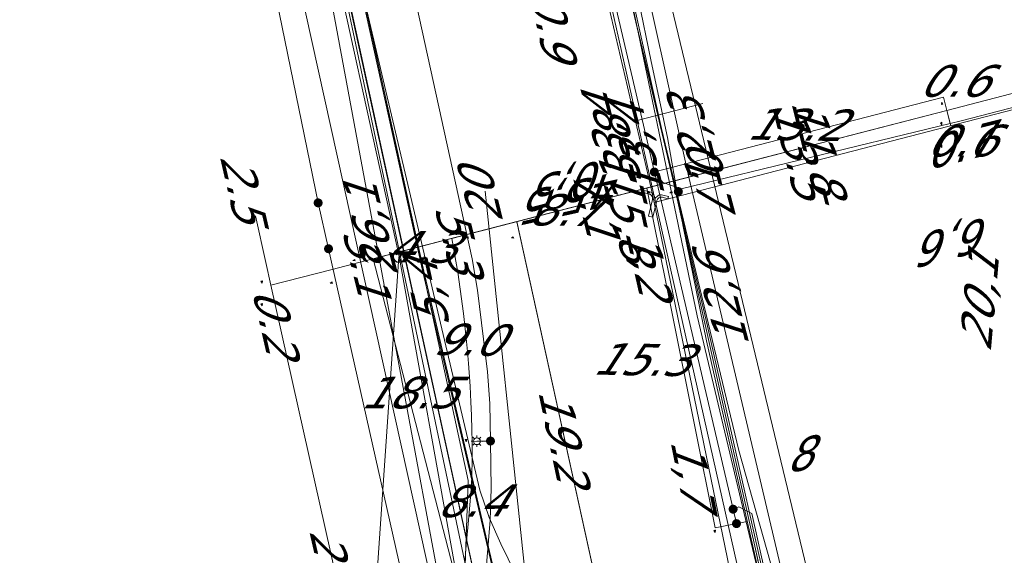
# Model space of a CAD drawing. Header units: metres. Extents: x 124576 to 133557, y 395865 to 402386.
# Tile 291 of 447: x 128449 to 128493, y 402197 to 402221. Entities that reach past the tile are written whole.
import ezdxf
from ezdxf.enums import TextEntityAlignment as Align

# ---------------------------------------------------------------- set-up
doc = ezdxf.new("R2010")
doc.units = ezdxf.units.M
doc.header["$MEASUREMENT"] = 0
for name, color, linetype, lineweight, true_color in [('LG_Datatransport_Eurofiber_Nederland_BV', 3, 'Continuous', 13, 0x00ff00), ('LG_Datatransport_KPN_BV', 3, 'Continuous', 13, 0x00ff00), ('LG_Datatransport_Tele2_Nederland_BV', 3, 'Continuous', 13, 0x00ff00), ('LG_Datatransport_Ziggo_BV', 3, 'Continuous', 13, 0x00ff00), ('LG_Gas_Lage_Druk_Enexis_Netbeheer_BV', 7, 'Continuous', 13, 0xffdc7d), ('LG_Gas_Lage_Druk_P_Enexis_Netbeheer_BV', 7, 'Continuous', 13, 0xffdc7d), ('LG_Laag_Spanning_Enexis_Netbeheer_BV', 7, 'Continuous', 13, 0x960000), ('LG_Midden_Spanning_Enexis_Netbeheer_BV', 7, 'Continuous', 13, 0xd20000), ('LG_Riool_Onder_Druk_Gemeente_Loon_op_Zand', 7, 'Continuous', 13, 0x800080), ('LG_Riool_Onder_Druk_New_Water_Business_Tilburg_BV', 5, 'Continuous', 13, 0x0000ff), ('LG_unet-4_Brabant_Water', 5, 'Continuous', 13, 0x0000ff)]:
    doc.layers.add(name, color=color, linetype=linetype, lineweight=lineweight, true_color=true_color)
for name, color, linetype, lineweight in [('LG_Datatransport_P_KPN_BV', 7, 'Continuous', 0), ('LG_Laag_Spanning_P_Enexis_Netbeheer_BV', 7, 'Continuous', 0), ('LG_Midden_Spanning_P_Enexis_Netbeheer_BV', 7, 'Continuous', 0), ('LG_n00003_Spitters_Electrotechniek_BV', 7, 'Continuous', 13), ('MV_Datatransport', 7, 'Continuous', 0), ('MV_Gas_Lage_Druk', 7, 'Continuous', 0), ('MV_Gas_Lage_Druk_pijl', 7, 'Continuous', 0), ('MV_Laag_Spanning', 7, 'Continuous', 0), ('MV_Laag_Spanning_lijn', 7, 'Continuous', 0), ('MV_Laag_Spanning_pijl', 7, 'Continuous', 0), ('MV_Midden_Spanning', 7, 'Continuous', 0), ('MV_Midden_Spanning_lijn', 7, 'Continuous', 0), ('MV_Midden_Spanning_pijl', 7, 'Continuous', 0), ('MV_unet-4', 7, 'Continuous', 0)]:
    doc.layers.add(name, color=color, linetype=linetype, lineweight=lineweight)
doc.styles.add('Klic_Annotatie', font='verdanai.ttf', dxfattribs={"oblique": 20, "height": 1.4})

# ---------------------------------------------------------------- blocks, each defined once
blk = doc.blocks.new('Mof')
at = {"layer": 'LG_Laag_Spanning_P_Enexis_Netbeheer_BV'}
h = blk.add_hatch(color=256, dxfattribs=at)
edge = h.paths.add_edge_path()
edge.add_arc((0, 0), 2, 0, 360)
blk = doc.blocks.new('Mof_1')
at = {"layer": 'LG_Midden_Spanning_P_Enexis_Netbeheer_BV'}
h = blk.add_hatch(color=256, dxfattribs=at)
edge = h.paths.add_edge_path()
edge.add_arc((0, 0), 2, 0, 360)
blk = doc.blocks.new('Streetlight')
at = {"layer": 'LG_Laag_Spanning_P_Enexis_Netbeheer_BV'}
for p, q in [((-1.77, 1.77), (-1.06, 1.06)), ((0, 2.5), (0, 1.5)), ((1.77, 1.77), (1.06, 1.06)), ((-1.06, -1.06), (-1.77, -1.77)), ((0, -1.5), (0, -2.5)), ((1.06, -1.06), (1.77, -1.77))]:
    blk.add_line(p, q, dxfattribs=at)
at = {"layer": 'LG_Laag_Spanning_P_Enexis_Netbeheer_BV', "flags": 128}
for points in [[(-2.5, 0), (-1.5, 0)], [(1.5, 0), (2.5, 0)]]:
    blk.add_lwpolyline(points, dxfattribs=at)
at = {"layer": 'LG_Laag_Spanning_P_Enexis_Netbeheer_BV'}
blk.add_circle((0, 0), 1.5, dxfattribs=at)
blk = doc.blocks.new('Aftakzadel')
at = {"layer": 'LG_Gas_Lage_Druk_P_Enexis_Netbeheer_BV', "flags": 128}
blk.add_lwpolyline([(3, 3.12, 0.414214), (1, 1.12), (1, -6.38), (-1, -6.38), (-1, 1.12, 0.414214), (-3, 3.12), (-5.5, 3.12), (-5.5, 4.12), (-3, 4.12, -0.414214), (0, 1.12, -0.414214), (3, 4.12), (5.5, 4.12), (5.5, 3.12), (3, 3.12)], format="xyb", close=True, dxfattribs=at)
blk = doc.blocks.new('m_pijl')
at = {"layer": 'MV_Laag_Spanning_pijl'}
blk.add_hatch(color=7, dxfattribs=at).paths.add_polyline_path([(-1, -0.33), (-1, 0), (-1, 0.33), (0, 0)])
at = {"layer": 'MV_Laag_Spanning_pijl', "flags": 128}
blk.add_lwpolyline([(-1, 0), (-1, 0.33), (0, 0), (-1, -0.33), (-1, 0)], close=True, dxfattribs=at)
blk = doc.blocks.new('m_pijl_1')
at = {"layer": 'MV_Midden_Spanning_pijl'}
blk.add_hatch(color=7, dxfattribs=at).paths.add_polyline_path([(-1, -0.33), (-1, 0), (-1, 0.33), (0, 0)])
at = {"layer": 'MV_Midden_Spanning_pijl', "flags": 128}
blk.add_lwpolyline([(-1, 0), (-1, 0.33), (0, 0), (-1, -0.33), (-1, 0)], close=True, dxfattribs=at)
blk = doc.blocks.new('m_pijl_2')
at = {"layer": 'MV_Gas_Lage_Druk_pijl'}
blk.add_hatch(color=7, dxfattribs=at).paths.add_polyline_path([(-1, -0.33), (-1, 0), (-1, 0.33), (0, 0)])
at = {"layer": 'MV_Gas_Lage_Druk_pijl', "flags": 128}
blk.add_lwpolyline([(-1, 0), (-1, 0.33), (0, 0), (-1, -0.33), (-1, 0)], close=True, dxfattribs=at)
blk = doc.blocks.new('Mof_2')
at = {"layer": 'LG_Datatransport_P_KPN_BV'}
h = blk.add_hatch(color=256, dxfattribs=at)
edge = h.paths.add_edge_path()
edge.add_arc((0, 0), 2, 0, 360)
blk = doc.blocks.new('Onbekend_3')
at = {"layer": 'LG_Datatransport_P_KPN_BV'}
blk.add_hatch(color=256, dxfattribs=at).paths.add_polyline_path([(-0.25, -1.07, -0.262633), (0.23, 0.15), (0.59, 0.47, 0.379827), (0.7, 1.26), (0.69, 1.26, 0.228508), (-0.03, 1.53), (-0.03, 1.52, 0.459053), (-0.82, 0.79), (-1.29, 0.85, -0.414214), (-0.08, 2, -0.243799), (1.09, 1.52, -0.379827), (0.9, 0.11), (0.54, -0.2, 0.262633), (0.23, -1.08), (-0.17, -1.07)])
blk.add_circle((0, 0), 2.5, dxfattribs=at)
at = {"layer": 'LG_Datatransport_P_KPN_BV', "extrusion": (0, 0, -1)}
blk.add_solid([(0.34, -2.06), (-0.21, -2.06), (0.34, -1.51), (-0.21, -1.51)], dxfattribs=at)

msp = doc.modelspace()

# ---------------------------------------------------------------- linework, layer by layer
at = {"layer": 'LG_Datatransport_Eurofiber_Nederland_BV', "flags": 128}
for points in [[(128432.3, 402185.3), (128432.9, 402185.28), (128433.86, 402184.62), (128436.2, 402184.5), (128440.62, 402184.41), (128468.19, 402185.14), (128471.52, 402190.82), (128467.14, 402209.54), (128457.33, 402254.05), (128445, 402309.6), (128456.9, 402312.2), (128455.3, 402315.5), (128454.377, 402319.731)], [(128432.301, 402185.3), (128432.905, 402185.284), (128433.858, 402184.616), (128436.2, 402184.5), (128440.2, 402184.4), (128468.2, 402185.1), (128471.5, 402190.8), (128467.1, 402209.5), (128445.1, 402309.4), (128456.9, 402312.2), (128455.3, 402315.5), (128454.367, 402319.731)], [(128432.301, 402185.3), (128432.905, 402185.284), (128433.858, 402184.616), (128436.2, 402184.5), (128440.617, 402184.413), (128468.193, 402185.141), (128471.517, 402190.823), (128467.139, 402209.537), (128457.326, 402254.049), (128445, 402309.6), (128456.9, 402312.2), (128455.3, 402315.5), (128454.377, 402319.731)], [(128432.33, 402185.28), (128432.9, 402185.28), (128433.86, 402184.62), (128436.2, 402184.5), (128440.2, 402184.4), (128468.2, 402185.1), (128471.5, 402190.8), (128467.1, 402209.5), (128445.1, 402309.4), (128456.9, 402312.2), (128455.3, 402315.5), (128454.367, 402319.731)]]:
    msp.add_lwpolyline(points, dxfattribs=at)
at = {"layer": 'LG_Datatransport_KPN_BV'}
msp.add_line((128466.045, 402210.181), (128469.236, 402192.495), dxfattribs=at)
at = {"layer": 'LG_Datatransport_KPN_BV', "flags": 128}
for points in [[(128455.218, 402311.621), (128454.46, 402311.454), (128449.558, 402310.378), (128449.065, 402310.272), (128444.18, 402309.197), (128455.315, 402259.014), (128466.045, 402210.181)], [(128483.152, 402191.598), (128479.663, 402207.105), (128476.063, 402222.351), (128476.057, 402222.38), (128474.153, 402231.125), (128470.046, 402250), (128468.176, 402258.597), (128466.353, 402267.195), (128465.979, 402268.958)], [(128483.485, 402191.127), (128483.215, 402193.894), (128481.047, 402201.616), (128476.067, 402222.336), (128476.057, 402222.38), (128472.214, 402238.766), (128467.911, 402258.453), (128466.747, 402263.778), (128466.234, 402266.12)], [(128466.04, 402210.161), (128464.822, 402192.598), (128464.221, 402184.637), (128464.097, 402182.99), (128463.967, 402181.262), (128462.975, 402174.259), (128462.033, 402168.535), (128460.541, 402159.919), (128459.381, 402152.923), (128458.324, 402147.544), (128457.577, 402143.582), (128457.025, 402140.914), (128455.993, 402136.573), (128454.642, 402130.853), (128454.384, 402129.792), (128453.036, 402126.072), (128450.958, 402120.133), (128449.92, 402117.459), (128447.928, 402112.454), (128445.435, 402106.503)], [(128479.663, 402207.105), (128483.152, 402191.598), (128483.397, 402190.513)]]:
    msp.add_lwpolyline(points, dxfattribs=at)
at = {"layer": 'LG_Datatransport_Tele2_Nederland_BV', "flags": 128}
msp.add_lwpolyline([(128468, 402194.4), (128468.916, 402195.315), (128469.1, 402200.3), (128454.2, 402269.3), (128452.9, 402273.4), (128452.9, 402275.4)], dxfattribs=at)
at = {"layer": 'LG_Datatransport_Ziggo_BV'}
msp.add_line((128461.8, 402230.906), (128471.677, 402185.478), dxfattribs=at)
msp.add_line((128461.8, 402230.906), (128471.677, 402185.478), dxfattribs=at)
at = {"layer": 'LG_Datatransport_Ziggo_BV', "flags": 128}
for points in [[(128455.565, 402259.275), (128471.677, 402185.478), (128476.427, 402186.088), (128484.274, 402187.245), (128485.244, 402185.413), (128486.6, 402182.574), (128489.458, 402176.224), (128491.84, 402173.62), (128518.426, 402146.244), (128590.303, 402070.175), (128654.699, 402000.481), (128599.863, 401941.045), (128598.303, 401939.972), (128594.351, 401941.948), (128573.508, 401917.389)], [(128390.59, 402209.053), (128387.032, 402203.853), (128387.12, 402188.761), (128388.028, 402186.072), (128407.673, 402185.749), (128422.745, 402185.458), (128446.646, 402184.381), (128463.198, 402184.554), (128471.677, 402185.478), (128475.032, 402185.909), (128484.274, 402187.245), (128482.151, 402195.195), (128479.205, 402207.562), (128476.304, 402221.503), (128473.667, 402233.909), (128474.644, 402234.124)], [(128405.795, 402207.93), (128407.199, 402189.053), (128407.991, 402188.617), (128407.673, 402185.749), (128422.745, 402185.458), (128446.646, 402184.381), (128463.198, 402184.554), (128471.677, 402185.478), (128475.032, 402185.909), (128484.274, 402187.245), (128482.151, 402195.195), (128479.205, 402207.562), (128476.304, 402221.503), (128473.667, 402233.909), (128474.644, 402234.124)], [(128474.644, 402234.124), (128473.667, 402233.909), (128476.304, 402221.503), (128479.205, 402207.562), (128482.151, 402195.195), (128484.274, 402187.245), (128485.244, 402185.413), (128486.6, 402182.574), (128489.458, 402176.224), (128491.84, 402173.62), (128515.879, 402181.668)], [(128476.304, 402221.503), (128479.205, 402207.562), (128482.151, 402195.195), (128484.274, 402187.245)]]:
    msp.add_lwpolyline(points, dxfattribs=at)
at = {"layer": 'LG_Gas_Lage_Druk_Enexis_Netbeheer_BV', "flags": 128}
for points in [[(128485.879, 402170.929), (128485.42, 402173.157), (128484.931, 402175.532), (128477.301, 402212.565), (128477.16, 402213.251), (128475.096, 402222.098), (128471.389, 402238.409), (128469.724, 402245.846), (128469.657, 402246.144), (128466.984, 402258.08), (128465.074, 402266.568)], [(128477.301, 402212.565), (128498.633, 402218.079), (128498.839, 402218.165)]]:
    msp.add_lwpolyline(points, dxfattribs=at)
at = {"layer": 'LG_Laag_Spanning_Enexis_Netbeheer_BV'}
msp.add_line((128470.079, 402202.038), (128469.479, 402202.028), dxfattribs=at)
at = {"layer": 'LG_Laag_Spanning_Enexis_Netbeheer_BV', "flags": 128}
for points in [[(128469.534, 402192.146), (128469.679, 402193.889), (128470.067, 402198.539), (128470.113, 402199.937), (128470.079, 402202.038), (128470.052, 402203.701), (128469.953, 402205.096), (128469.505, 402208.694), (128469.268, 402210.073), (128465.459, 402227.473), (128460.016, 402252.335), (128454.417, 402277.913), (128454.215, 402278.834), (128451.995, 402288.974), (128451.887, 402289.77), (128451.959, 402290.565), (128452.103, 402290.944), (128452.44, 402291.358), (128452.566, 402291.468), (128459.872, 402292.993), (128460.275, 402293.005), (128460.95, 402292.688), (128460.991, 402292.636), (128461.55, 402292.448)], [(128469.534, 402192.146), (128469.679, 402193.889), (128470.067, 402198.539), (128470.113, 402199.937), (128470.079, 402202.038), (128470.052, 402203.701), (128469.953, 402205.096), (128469.505, 402208.694), (128469.268, 402210.073), (128465.459, 402227.473), (128460.016, 402252.335), (128454.417, 402277.913), (128454.215, 402278.834), (128451.995, 402288.974), (128451.887, 402289.77), (128451.959, 402290.565), (128452.103, 402290.944), (128452.44, 402291.358), (128452.566, 402291.468)], [(128480.94, 402198.393), (128480.791, 402199.031), (128477.314, 402213.911), (128471.573, 402238.486), (128467.72, 402258.392), (128467.28, 402260.377)], [(128480.94, 402198.393), (128480.791, 402199.031), (128477.314, 402213.911), (128471.573, 402238.486), (128467.72, 402258.392), (128467.28, 402260.377)], [(128477.314, 402213.911), (128477.692, 402213.446), (128478.493, 402213.175), (128489.894, 402215.931), (128490.864, 402216.174), (128503.934, 402219.553), (128504.294, 402220.162), (128504.024, 402221.213)], [(128480.791, 402199.031), (128481.046, 402199.137), (128481.617, 402198.84), (128484.589, 402185.545), (128484.711, 402185.062)]]:
    msp.add_lwpolyline(points, dxfattribs=at)
at = {"layer": 'LG_Midden_Spanning_Enexis_Netbeheer_BV'}
for p, q in [((128480.005, 402205.202), (128473.948, 402232.37)), ((128462.929, 402210.524), (128462.472, 402212.551)), ((128480.005, 402205.202), (128481.747, 402197.394)), ((128480.005, 402205.202), (128481.747, 402197.394)), ((128480.005, 402205.202), (128481.747, 402197.394)), ((128480.005, 402205.202), (128481.747, 402197.394)), ((128481.747, 402197.394), (128480.005, 402205.202)), ((128484.27, 402186.081), (128481.747, 402197.394))]:
    msp.add_line(p, q, dxfattribs=at)
at = {"layer": 'LG_Midden_Spanning_Enexis_Netbeheer_BV', "flags": 128}
for points in [[(128485.623, 402184.889), (128485.545, 402185.212), (128484.27, 402186.081), (128474.365, 402184.925), (128471.021, 402184.535), (128468.349, 402186.462), (128462.929, 402210.524), (128462.472, 402212.551), (128458.307, 402232.886), (128453.917, 402250.005), (128450.731, 402265.341), (128446.185, 402287.998), (128439.293, 402321.053)], [(128462.929, 402210.524), (128462.472, 402212.551), (128458.307, 402232.886), (128453.917, 402250.005), (128450.731, 402265.341), (128446.185, 402287.998), (128439.293, 402321.053)], [(128462.472, 402212.551), (128458.307, 402232.886), (128453.917, 402250.005), (128450.731, 402265.341), (128446.185, 402287.998), (128439.293, 402321.053)], [(128462.929, 402210.524), (128462.472, 402212.551), (128458.307, 402232.886), (128453.917, 402250.005), (128450.731, 402265.341), (128446.185, 402287.998), (128439.293, 402321.053)], [(128462.472, 402212.551), (128458.307, 402232.886), (128453.917, 402250.005), (128450.731, 402265.341), (128446.185, 402287.998), (128439.293, 402321.053)], [(128431.572, 402301.928), (128433.245, 402294.542), (128437.04, 402277.777), (128437.531, 402275.839), (128439.803, 402267.754), (128440.255, 402265.808), (128441.094, 402261.283), (128441.462, 402260.112), (128441.582, 402259.847), (128441.996, 402259.368), (128442.603, 402259.189), (128455.159, 402259.235), (128455.566, 402259.237), (128455.811, 402259.039), (128458.838, 402244.675), (128469.967, 402191.877), (128470.889, 402190.2), (128473.642, 402187.515), (128473.761, 402187.399)], [(128460.747, 402292.223), (128462.332, 402285.185), (128465.603, 402270.648), (128465.979, 402268.802), (128467.13, 402263.154), (128472.495, 402238.875), (128472.64, 402238.225), (128473.948, 402232.37), (128480.005, 402205.202), (128481.747, 402197.394), (128484.27, 402186.081), (128484.59, 402184.669), (128484.662, 402184.302), (128487.333, 402176.13)], [(128484.27, 402186.081), (128481.747, 402197.394), (128480.005, 402205.202), (128473.948, 402232.37), (128472.64, 402238.225), (128472.495, 402238.875), (128467.13, 402263.154), (128465.979, 402268.802), (128465.603, 402270.648), (128462.332, 402285.185)], [(128529.746, 402131.104), (128513.681, 402147.825), (128510.457, 402151.181), (128505.229, 402157.232), (128500, 402163.282), (128498.673, 402164.816), (128495.38, 402168.623), (128494.738, 402169.345), (128488.746, 402175.344), (128487.552, 402176.894), (128486.308, 402182.052), (128485.884, 402183.806), (128485.623, 402184.889), (128485.545, 402185.212), (128478.835, 402213.684), (128474.638, 402232.524), (128473.334, 402238.38), (128470.712, 402250.148), (128465.854, 402273.542), (128466.385, 402276.742), (128465.431, 402280.48), (128465.429, 402280.487)], [(128458.838, 402244.675), (128469.967, 402191.877), (128470.889, 402190.2), (128473.642, 402187.515), (128473.761, 402187.399), (128473.767, 402187.393), (128473.856, 402187.307), (128475.085, 402186.13), (128483.481, 402178.196), (128484.905, 402176.792), (128486.175, 402175.484), (128486.188, 402175.471), (128487.105, 402174.526), (128488.024, 402173.58), (128489.425, 402172.153), (128497.562, 402163.953), (128498.973, 402162.536), (128513.681, 402147.825), (128529.746, 402131.104)], [(128458.838, 402244.675), (128469.967, 402191.877), (128470.889, 402190.2), (128473.642, 402187.515), (128473.761, 402187.399), (128473.767, 402187.393), (128473.856, 402187.307), (128475.085, 402186.13), (128483.481, 402178.196), (128484.905, 402176.792), (128486.175, 402175.484), (128486.188, 402175.471), (128487.105, 402174.526), (128488.024, 402173.58), (128489.425, 402172.153), (128497.562, 402163.953), (128498.973, 402162.536), (128513.681, 402147.825), (128529.746, 402131.104)], [(128529.746, 402131.104), (128513.681, 402147.825), (128498.973, 402162.536), (128497.562, 402163.953), (128489.425, 402172.153), (128488.024, 402173.58), (128487.105, 402174.526), (128486.188, 402175.471), (128486.175, 402175.484), (128484.905, 402176.792), (128483.481, 402178.196), (128475.085, 402186.13), (128473.856, 402187.307), (128473.767, 402187.393), (128473.761, 402187.399), (128473.642, 402187.515), (128470.889, 402190.2), (128469.967, 402191.877), (128458.838, 402244.675)], [(128529.746, 402131.104), (128513.681, 402147.825), (128498.973, 402162.536), (128497.562, 402163.953), (128489.425, 402172.153), (128488.024, 402173.58), (128487.105, 402174.526), (128486.188, 402175.471), (128486.175, 402175.484), (128484.905, 402176.792), (128483.481, 402178.196), (128475.085, 402186.13), (128473.856, 402187.307), (128473.767, 402187.393), (128473.761, 402187.399), (128473.642, 402187.515), (128470.889, 402190.2), (128469.967, 402191.877), (128458.838, 402244.675)], [(128540.939, 402119.403), (128540.9, 402119.444), (128534.184, 402126.479), (128532.395, 402128.345), (128531.248, 402129.541), (128529.746, 402131.104), (128513.681, 402147.825), (128498.973, 402162.536), (128497.562, 402163.953), (128489.425, 402172.153), (128488.024, 402173.58), (128487.105, 402174.526), (128486.188, 402175.471), (128486.175, 402175.484), (128484.905, 402176.792), (128483.481, 402178.196), (128475.085, 402186.13), (128473.856, 402187.307), (128473.767, 402187.393), (128473.761, 402187.399), (128473.642, 402187.515), (128470.889, 402190.2), (128469.967, 402191.877), (128458.838, 402244.675)], [(128540.939, 402119.403), (128540.9, 402119.444), (128534.184, 402126.479), (128532.395, 402128.345), (128531.248, 402129.541), (128529.746, 402131.104), (128513.681, 402147.825), (128498.973, 402162.536), (128497.562, 402163.953), (128489.425, 402172.153), (128488.024, 402173.58), (128487.105, 402174.526), (128486.188, 402175.471), (128486.175, 402175.484), (128484.905, 402176.792), (128483.481, 402178.196), (128475.085, 402186.13), (128473.856, 402187.307), (128473.767, 402187.393), (128473.761, 402187.399), (128473.642, 402187.515), (128470.889, 402190.2), (128469.967, 402191.877), (128458.838, 402244.675)], [(128458.838, 402244.675), (128469.967, 402191.877), (128470.889, 402190.2), (128473.642, 402187.515), (128473.761, 402187.399), (128473.767, 402187.393), (128473.856, 402187.307), (128475.085, 402186.13), (128483.481, 402178.196), (128484.905, 402176.792), (128486.175, 402175.484), (128486.188, 402175.471), (128487.105, 402174.526), (128488.024, 402173.58), (128489.425, 402172.153), (128497.562, 402163.953), (128498.973, 402162.536), (128513.681, 402147.825), (128529.746, 402131.104)], [(128458.838, 402244.675), (128469.967, 402191.877), (128470.889, 402190.2), (128473.642, 402187.515), (128473.761, 402187.399), (128473.767, 402187.393), (128473.856, 402187.307), (128475.085, 402186.13), (128483.481, 402178.196), (128484.905, 402176.792), (128486.175, 402175.484), (128486.188, 402175.471), (128487.105, 402174.526), (128488.024, 402173.58), (128489.425, 402172.153), (128497.562, 402163.953), (128498.973, 402162.536), (128513.681, 402147.825), (128529.746, 402131.104)], [(128529.746, 402131.104), (128513.681, 402147.825), (128498.973, 402162.536), (128497.562, 402163.953), (128489.425, 402172.153), (128488.024, 402173.58), (128487.105, 402174.526), (128486.188, 402175.471), (128486.175, 402175.484), (128484.905, 402176.792), (128483.481, 402178.196), (128475.085, 402186.13), (128473.856, 402187.307), (128473.767, 402187.393), (128473.761, 402187.399), (128473.642, 402187.515), (128470.889, 402190.2), (128469.967, 402191.877), (128458.838, 402244.675)], [(128485.545, 402185.212), (128478.835, 402213.684), (128474.638, 402232.524)], [(128529.746, 402131.104), (128513.681, 402147.825), (128510.457, 402151.181), (128505.229, 402157.232), (128500, 402163.282), (128498.673, 402164.816), (128495.38, 402168.623), (128494.738, 402169.345), (128488.746, 402175.344), (128487.552, 402176.894), (128486.308, 402182.052), (128485.884, 402183.806), (128485.623, 402184.889), (128485.545, 402185.212), (128484.27, 402186.081), (128474.365, 402184.925), (128471.021, 402184.535), (128468.349, 402186.462), (128462.929, 402210.524), (128462.472, 402212.551)], [(128529.746, 402131.104), (128513.681, 402147.825), (128510.457, 402151.181), (128505.229, 402157.232), (128500, 402163.282), (128498.673, 402164.816), (128495.38, 402168.623), (128494.738, 402169.345), (128488.746, 402175.344), (128487.552, 402176.894), (128486.308, 402182.052), (128485.884, 402183.806), (128485.623, 402184.889), (128485.545, 402185.212), (128484.27, 402186.081), (128474.365, 402184.925), (128471.021, 402184.535), (128468.349, 402186.462), (128462.929, 402210.524)], [(128529.746, 402131.104), (128513.681, 402147.825), (128510.457, 402151.181), (128505.229, 402157.232), (128500, 402163.282), (128498.673, 402164.816), (128495.38, 402168.623), (128494.738, 402169.345), (128488.746, 402175.344), (128487.552, 402176.894), (128486.308, 402182.052), (128485.884, 402183.806), (128485.623, 402184.889), (128485.545, 402185.212), (128484.27, 402186.081), (128474.365, 402184.925), (128471.021, 402184.535), (128468.349, 402186.462), (128462.929, 402210.524)], [(128474.365, 402184.925), (128471.021, 402184.535), (128468.349, 402186.462), (128462.929, 402210.524)]]:
    msp.add_lwpolyline(points, dxfattribs=at)
at = {"layer": 'LG_n00003_Spitters_Electrotechniek_BV'}
for p, q in [((128476.407, 402222.551), (128477.178, 402218.784)), ((128477.178, 402218.784), (128477.897, 402215.435)), ((128477.897, 402215.435), (128478.584, 402211.506)), ((128478.584, 402211.506), (128479.609, 402206.456)), ((128479.609, 402206.456), (128482.044, 402195.691))]:
    msp.add_line(p, q, dxfattribs=at)
at = {"layer": 'LG_Riool_Onder_Druk_Gemeente_Loon_op_Zand'}
msp.add_line((128484.15, 402195.986), (128465.776, 402272.256), dxfattribs=at)
at = {"layer": 'LG_Riool_Onder_Druk_New_Water_Business_Tilburg_BV', "flags": 128}
msp.add_lwpolyline([(128493.388, 402165.381), (128489.303, 402169.645), (128485.4, 402174.077), (128481.684, 402178.666), (128477.473, 402184.641), (128473.749, 402190.932), (128470.536, 402197.498), (128470.014, 402198.664), (128469.606, 402199.874), (128469.314, 402201.117), (128461.801, 402233.04), (128454.259, 402264.956), (128446.688, 402296.865), (128441.508, 402320.859)], dxfattribs=at)
at = {"layer": 'LG_unet-4_Brabant_Water'}
msp.add_line((128479.45, 402216.94), (128476.55, 402216.19), dxfattribs=at)
at = {"layer": 'LG_unet-4_Brabant_Water', "flags": 128}
for points in [[(128449, 402182.79), (128465.51, 402182.67), (128469.03, 402189.25), (128466.41, 402203.37), (128458.83, 402244.29), (128451.49, 402277.31), (128444.77, 402307.79), (128442.043, 402320.812)], [(128378.91, 402186), (128394.01, 402185.81), (128402.02, 402185.71), (128432.38, 402185.33), (128449.55, 402185.12), (128464.91, 402184.93), (128465.74, 402185.27), (128468.67, 402190.39), (128448.41, 402282.03), (128444.81, 402298.29), (128444.24, 402298.92), (128444.09, 402299.6)], [(128485.38, 402176.95), (128476.55, 402216.19), (128471.58, 402238.26), (128471.53, 402238.47), (128469.97, 402245.23), (128461.81, 402280.5)]]:
    msp.add_lwpolyline(points, dxfattribs=at)
at = {"layer": 'MV_Gas_Lage_Druk_pijl'}
for q in [(128498.943, 402218.882), (128477.16, 402213.251), (128490.404, 402215.952)]:
    msp.add_line((128490.23, 402216.63), q, dxfattribs=at)
at = {"layer": 'MV_Laag_Spanning_lijn'}
for p, q in [((128490.081, 402217.211), (128477.273, 402213.901)), ((128468.373, 402210.98), (128490.23, 402216.63)), ((128477.45, 402213.326), (128476.982, 402213.205)), ((128469.265, 402202.014), (128469.479, 402202.028)), ((128480.001, 402198.204), (128481.41, 402198.488))]:
    msp.add_line(p, q, dxfattribs=at)
at = {"layer": 'MV_Laag_Spanning_pijl'}
for p, q in [((128490.23, 402216.63), (128504.269, 402220.259)), ((128490.23, 402216.63), (128490.081, 402217.211)), ((128490.23, 402216.63), (128477.45, 402213.326)), ((128490.23, 402216.63), (128490.38, 402216.049)), ((128477.451, 402213.326), (128469.032, 402211.15)), ((128469.032, 402211.15), (128464.897, 402210.081)), ((128464.897, 402210.081), (128469.534, 402192.146))]:
    msp.add_line(p, q, dxfattribs=at)
at = {"layer": 'MV_Laag_Spanning_pijl', "flags": 128}
for points in [[(128476.982, 402213.205), (128478.14, 402207.45), (128480.001, 402198.204)], [(128471.238, 402211.72), (128475.14, 402193.966), (128476.108, 402189.255), (128475.627, 402186.091), (128474.01, 402181.893), (128471.264, 402174.763), (128470.749, 402174.165)], [(128468.373, 402210.98), (128468.436, 402210.647), (128468.553, 402209.982), (128468.634, 402209.486), (128468.747, 402208.743), (128468.89, 402207.674), (128468.997, 402206.727), (128469.068, 402205.983), (128469.112, 402205.462), (128469.141, 402205.064), (128469.18, 402204.459), (128469.217, 402203.753), (128469.239, 402203.181), (128469.257, 402202.512), (128469.265, 402202.014)], [(128469.265, 402202.014), (128469.267, 402201.695), (128469.267, 402201.208), (128469.259, 402200.536), (128469.248, 402200.082), (128469.157, 402199.039), (128469.128, 402198.711), (128468.99, 402197.272), (128468.926, 402196.465), (128468.726, 402193.927), (128468.706, 402193.675)]]:
    msp.add_lwpolyline(points, dxfattribs=at)
at = {"layer": 'MV_Midden_Spanning_lijn'}
msp.add_line((128463.093, 402209.615), (128460.386, 402208.915), dxfattribs=at)
at = {"layer": 'MV_Midden_Spanning_pijl'}
for p, q in [((128490.23, 402216.63), (128478.835, 402213.685)), ((128478.835, 402213.685), (128478.153, 402213.508)), ((128478.153, 402213.508), (128471.238, 402211.721)), ((128472.566, 402187.011), (128469.852, 402213.07)), ((128459.701, 402211.983), (128460.163, 402209.912)), ((128471.238, 402211.721), (128466.066, 402210.384)), ((128466.066, 402210.384), (128463.093, 402209.616)), ((128460.163, 402209.912), (128460.386, 402208.915)), ((128460.386, 402208.915), (128466.07, 402183.452))]:
    msp.add_line(p, q, dxfattribs=at)
at = {"layer": 'MV_Midden_Spanning_pijl', "flags": 128}
msp.add_lwpolyline([(128471.238, 402211.721), (128475.24, 402193.51), (128475.342, 402193.01)], dxfattribs=at)

# ---------------------------------------------------------------- block references
at = {"layer": 'LG_Datatransport_P_KPN_BV', "xscale": 0.1, "yscale": 0.1, "zscale": 0.1}
for name, p in [('Mof_2', (128478.373, 402213.049)), ('Onbekend_3', (128466.04, 402210.161)), ('Onbekend_3', (128466.045, 402210.181)), ('Onbekend_3', (128466.045, 402210.181))]:
    msp.add_blockref(name, p, dxfattribs=at)
at = {"layer": 'LG_Gas_Lage_Druk_P_Enexis_Netbeheer_BV', "xscale": 0.1, "yscale": 0.1, "zscale": 0.1, "rotation": 346}
msp.add_blockref('Aftakzadel', (128477.301, 402212.565), dxfattribs=at)
at = {"layer": 'LG_Laag_Spanning_P_Enexis_Netbeheer_BV', "xscale": 0.1, "yscale": 0.1, "zscale": 0.1}
for p in [(128477.314, 402213.911), (128470.079, 402202.038), (128480.791, 402199.031)]:
    msp.add_blockref('Mof', p, dxfattribs=at)
for name, p, rotation in [('Streetlight', (128469.479, 402202.028), 179), ('Mof', (128480.94, 402198.393), 357)]:
    msp.add_blockref(name, p, dxfattribs=dict(at, rotation=rotation))
at = {"layer": 'LG_Midden_Spanning_P_Enexis_Netbeheer_BV', "xscale": 0.1, "yscale": 0.1, "zscale": 0.1, "rotation": 1}
for p in [(128462.472, 402212.551), (128462.929, 402210.524), (128462.929, 402210.524)]:
    msp.add_blockref('Mof_1', p, dxfattribs=at)
at = {"layer": 'MV_Gas_Lage_Druk_pijl', "xscale": 0.1, "yscale": 0.1, "zscale": 0.1}
for p, rotation in [((128490, 402215), 285), ((128477, 402213), 195)]:
    msp.add_blockref('m_pijl_2', p, dxfattribs=dict(at, rotation=rotation))
at = {"layer": 'MV_Laag_Spanning_pijl', "xscale": 0.1, "yscale": 0.1, "zscale": 0.1}
for p, rotation in [((128490, 402217), 104), ((128490, 402216), 285), ((128477, 402213), 195), ((128469, 402211), 195), ((128464, 402210), 195), ((128469, 402202), 271), ((128480, 402198), 282)]:
    msp.add_blockref('m_pijl', p, dxfattribs=dict(at, rotation=rotation))
at = {"layer": 'MV_Midden_Spanning_pijl', "xscale": 0.1, "yscale": 0.1, "zscale": 0.1}
for p, rotation in [((128469, 402213), 95), ((128478, 402213), 195), ((128478, 402213), 195), ((128471, 402211), 195), ((128466, 402210), 195), ((128460, 402209), 283), ((128463, 402209), 195), ((128460, 402208), 283)]:
    msp.add_blockref('m_pijl_1', p, dxfattribs=dict(at, rotation=rotation))

# ---------------------------------------------------------------- texts
at = {"layer": 'MV_Datatransport', "style": 'Klic_Annotatie', "oblique": 20}
for s, rotation, p in [('0.9', 283, (128472.793, 402220.52)), ('13,4', 104.4, (128475.403, 402215.108)), ('12,3', 104.5, (128479.169, 402214.99)), ('13,4', 104.5, (128476.602, 402214.739)), ('13,8', 103.7, (128475.894, 402214.165)), ('0,5', 194.5, (128473.82, 402213.421)), ('20', 103.7, (128469.69, 402212.714)), ('45,5', 192.4, (128473.981, 402212.839)), ('26,1', 103.7, (128464.832, 402211.241)), ('5,8', 282.4, (128476.278, 402211.601)), ('6,6', 194.4, (128490.859, 402210.907)), ('1,2', 282.7, (128477.027, 402210.011)), ('5,4', 102.4, (128467.288, 402208.461)), ('12,6', 104.4, (128480.333, 402208.113)), ('1,7', 281.3, (128478.993, 402200.75)), ('8', 11.4, (128483.598, 402201.413))]:
    msp.add_text(s, height=1.4, rotation=rotation, dxfattribs=at).set_placement(p, align=Align.MIDDLE_CENTER)
at = {"layer": 'MV_Gas_Lage_Druk', "style": 'Klic_Annotatie', "oblique": 20}
for s, rotation, p in [('13.5', 284, (128483.695, 402214.94)), ('0.7', 14, (128490.639, 402215.036))]:
    msp.add_text(s, height=1.4, rotation=rotation, dxfattribs=at).set_placement(p, align=Align.MIDDLE_CENTER)
at = {"layer": 'MV_Laag_Spanning', "style": 'Klic_Annotatie', "oblique": 20}
for s, p in [('0.6', (128490.468, 402217.935)), ('0.6', (128490.799, 402215.3)), ('18.5', (128466.422, 402204.181))]:
    msp.add_text(s, height=1.4, dxfattribs=at).set_placement(p, align=Align.MIDDLE_CENTER)
for s, rotation, p in [('13.2', 359, (128483.474, 402216.01)), ('8.7', 359, (128473.242, 402212.238)), ('4.3', 359, (128466.965, 402210.616)), ('9.0', 359, (128469.017, 402206.517)), ('15.3', 359, (128476.67, 402205.636)), ('8.4', 1, (128469.188, 402199.397))]:
    msp.add_text(s, height=1.4, rotation=rotation, dxfattribs=at).set_placement(p, align=Align.MIDDLE_CENTER)
at = {"layer": 'MV_Midden_Spanning', "style": 'Klic_Annotatie', "oblique": 20}
for s, rotation, p in [('11.8', 284, (128484.533, 402215.158)), ('0.7', 285, (128479.655, 402214.012)), ('2.5', 283, (128459.146, 402213.307)), ('7.1', 284, (128474.696, 402212.615)), ('5.3', 284, (128468.652, 402211.053)), ('3.1', 284, (128464.58, 402210)), ('0.2', 283, (128460.56, 402207.412)), ('19.2', 282, (128473.294, 402202.366)), ('26.2', 283, (128463.228, 402196.184))]:
    msp.add_text(s, height=1.4, rotation=rotation, dxfattribs=at).set_placement(p, align=Align.MIDDLE_CENTER)
at = {"layer": 'MV_unet-4', "style": 'Klic_Annotatie', "oblique": 20}
msp.add_text('20,1', height=1.4, rotation=85, dxfattribs=at).set_placement((128491.65, 402208.11), align=Align.MIDDLE_CENTER)

doc.saveas('drawing.dxf')
